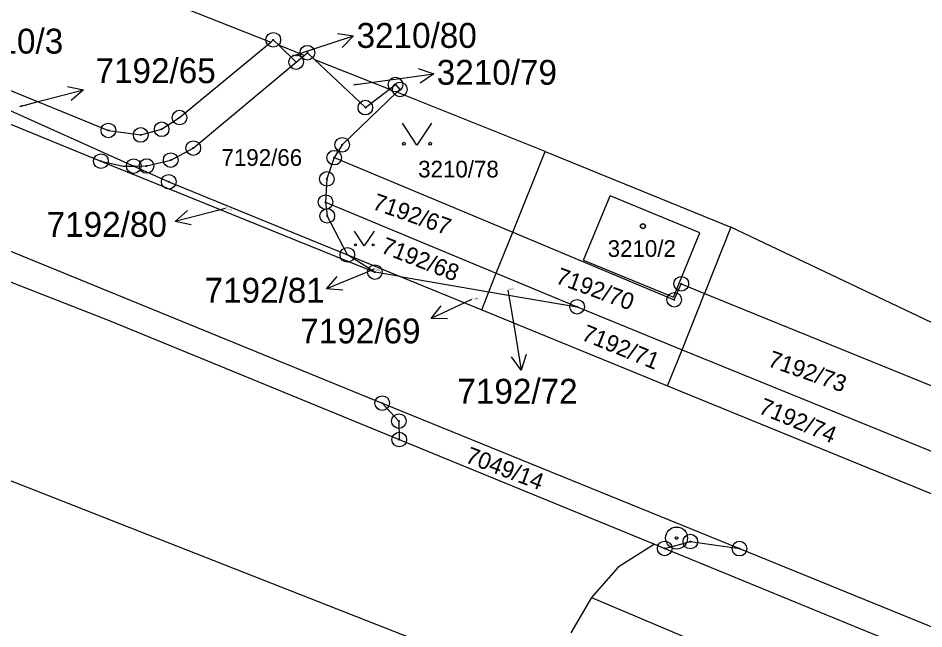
# Model space of a CAD drawing. Extents: x -593183 to -588034, y -1130415 to -1124994.
# Drawn here: x -592005.2 to -591943.3, y -1128267.2 to -1128225.4 of the extents above; entities that cross this region are included whole.
import ezdxf

# ---------------------------------------------------------------- set-up
doc = ezdxf.new("R2010")
doc.units = 0
for name, color, linetype in [('Vrstva 1', 7, 'Continuous'), ('Vrstva 16', 7, 'Continuous'), ('Vrstva 18', 7, 'Continuous'), ('Vrstva 19', 7, 'Continuous'), ('Vrstva 24', 7, 'Continuous'), ('Vrstva 25', 7, 'Continuous'), ('Vrstva 4', 7, 'Continuous')]:
    doc.layers.add(name, color=color, linetype=linetype)

msp = doc.modelspace()

# ---------------------------------------------------------------- linework, layer by layer
at = {"layer": 'Vrstva 1'}
for p, q in [((-592042.06, -1128217.83), (-591999.5, -1128235.21)), ((-592009.01, -1128218.65), (-591987.9, -1128227.07)), ((-591994.13, -1128232.23), (-591987.9, -1128227.07)), ((-591987.9, -1128227.07), (-591987.72, -1128226.92)), ((-591987.72, -1128226.92), (-591987.35, -1128227.28)), ((-592012.61, -1128227.55), (-591998.99, -1128233.11)), ((-591987.35, -1128227.28), (-591986.16, -1128228.44)), ((-591985.6, -1128227.98), (-591987.35, -1128227.28)), ((-591986.16, -1128228.44), (-591985.6, -1128227.98)), ((-591985.6, -1128227.98), (-591985.39, -1128227.8)), ((-591985.39, -1128227.8), (-591984.91, -1128228.26)), ((-591984.91, -1128228.26), (-591981.43, -1128231.55)), ((-591984.91, -1128228.26), (-591979.79, -1128230.3)), ((-592012.99, -1128228.49), (-591997.26, -1128235.55)), ((-591993.19, -1128234.32), (-591986.16, -1128228.44)), ((-592035.07, -1128229.36), (-591980.28, -1128251.74)), ((-591979.79, -1128230.3), (-591979.37, -1128229.98)), ((-591979.37, -1128229.98), (-591979.07, -1128230.31)), ((-592038.06, -1128230.79), (-591998.83, -1128246.15)), ((-591979.27, -1128230.5), (-591983.01, -1128234.09)), ((-591981.43, -1128231.55), (-591979.79, -1128230.3)), ((-591979.07, -1128230.31), (-591979.27, -1128230.5)), ((-591969.14, -1128234.54), (-591979.27, -1128230.5)), ((-591995.35, -1128233.03), (-591994.13, -1128232.23)), ((-591998.99, -1128233.11), (-591996.78, -1128233.42)), ((-591996.78, -1128233.42), (-591995.35, -1128233.03)), ((-591994.73, -1128235.14), (-591993.19, -1128234.32)), ((-591983.01, -1128234.09), (-591983.56, -1128234.97)), ((-591996.38, -1128235.54), (-591994.73, -1128235.14)), ((-591983.56, -1128234.97), (-591984.06, -1128236.42)), ((-591983.56, -1128234.97), (-591971.36, -1128240.07)), ((-591971.36, -1128240.07), (-591969.14, -1128234.54)), ((-591969.14, -1128234.54), (-591956.45, -1128239.73)), ((-591999.5, -1128235.21), (-591997.97, -1128235.55)), ((-591999.5, -1128235.21), (-591980.78, -1128242.79)), ((-591997.97, -1128235.55), (-591997.26, -1128235.55)), ((-591997.26, -1128235.55), (-591996.38, -1128235.54)), ((-591997.26, -1128235.55), (-591994.87, -1128236.62)), ((-591994.87, -1128236.62), (-591982.66, -1128241.61)), ((-591984.06, -1128236.42), (-591984.15, -1128238.01)), ((-591984.15, -1128238.01), (-591984.03, -1128238.95)), ((-591984.15, -1128238.01), (-591972.48, -1128242.87)), ((-591982.66, -1128241.61), (-591984.03, -1128238.95)), ((-591972.48, -1128242.87), (-591971.36, -1128240.07)), ((-591971.36, -1128240.07), (-591960.32, -1128244.68)), ((-591956.45, -1128239.73), (-591958.25, -1128244.24)), ((-591924.05, -1128255.1), (-591956.45, -1128239.73)), ((-591982.66, -1128241.61), (-591979.06, -1128243.08)), ((-591980.78, -1128242.79), (-591982.66, -1128241.61)), ((-591979.06, -1128243.08), (-591980.78, -1128242.79)), ((-591979.06, -1128243.08), (-591972.98, -1128244.13)), ((-591979.06, -1128243.08), (-591973.48, -1128245.37)), ((-591972.98, -1128244.13), (-591972.48, -1128242.87)), ((-591972.48, -1128242.87), (-591966.96, -1128245.16)), ((-591960.32, -1128244.68), (-591959.84, -1128243.59)), ((-591959.84, -1128243.59), (-591958.25, -1128244.24)), ((-591973.48, -1128245.37), (-591972.98, -1128244.13)), ((-591972.98, -1128244.13), (-591966.96, -1128245.16)), ((-591959.78, -1128248.09), (-591958.25, -1128244.24)), ((-591958.25, -1128244.24), (-591940.64, -1128251.42)), ((-591973.48, -1128245.37), (-591960.77, -1128250.56)), ((-591966.96, -1128245.16), (-591959.78, -1128248.09)), ((-591998.83, -1128246.15), (-591979.11, -1128254.23)), ((-591960.77, -1128250.56), (-591959.78, -1128248.09)), ((-591959.78, -1128248.09), (-591942.19, -1128255.26)), ((-591960.77, -1128250.56), (-591927.72, -1128264.08)), ((-591980.28, -1128251.74), (-591979.14, -1128252.97)), ((-591980.28, -1128251.74), (-591955.86, -1128261.68)), ((-591979.14, -1128252.97), (-591979.11, -1128254.23)), ((-591979.11, -1128254.23), (-591961.68, -1128261.38)), ((-592007.9, -1128256.18), (-591975.11, -1128269.03)), ((-591961.68, -1128261.38), (-591964.16, -1128262.95)), ((-591961.68, -1128261.38), (-591960.97, -1128261.67)), ((-591960.97, -1128261.67), (-591959.22, -1128261.2)), ((-591960.97, -1128261.67), (-591931.65, -1128273.68)), ((-591959.22, -1128261.2), (-591955.86, -1128261.68)), ((-591955.86, -1128261.68), (-591814.3, -1128319.36)), ((-591964.16, -1128262.95), (-591965.98, -1128265.01)), ((-591965.98, -1128265.01), (-591967.38, -1128267.44)), ((-591965.98, -1128265.01), (-591946.82, -1128273.12))]:
    msp.add_line(p, q, dxfattribs=at)
at = {"layer": 'Vrstva 16'}
for p, q in [((-591986.43, -1128228.04), (-591985.08, -1128227.59)), ((-591982.24, -1128229.99), (-591979.73, -1128229.65)), ((-592005.05, -1128231.47), (-592003.6, -1128231.09)), ((-591991.02, -1128238.44), (-591991.52, -1128238.57)), ((-591980.85, -1128242.6), (-591981.31, -1128242.79)), ((-591971.69, -1128244.02), (-591971.27, -1128246.53)), ((-591974.17, -1128244.65), (-591974.23, -1128244.68))]:
    msp.add_line(p, q, dxfattribs=at)
at = {"layer": 'Vrstva 24'}
for centre, radius in [((-591987.72, -1128226.92), 0.5), ((-591987.72, -1128226.92), 0.0327), ((-591985.39, -1128227.8), 0.5), ((-591986.16, -1128228.44), 0.5), ((-591985.39, -1128227.8), 0.0327), ((-591986.16, -1128228.44), 0.0327), ((-591979.37, -1128229.98), 0.5), ((-591979.07, -1128230.31), 0.5), ((-591979.37, -1128229.98), 0.0327), ((-591979.07, -1128230.31), 0.0327), ((-591981.43, -1128231.55), 0.5), ((-591994.13, -1128232.23), 0.5), ((-591981.43, -1128231.55), 0.0327), ((-591998.99, -1128233.11), 0.5), ((-591995.35, -1128233.03), 0.5), ((-591994.13, -1128232.23), 0.0327), ((-591998.99, -1128233.11), 0.0327), ((-591996.78, -1128233.42), 0.5), ((-591995.35, -1128233.03), 0.0327), ((-591996.78, -1128233.42), 0.0327), ((-591993.19, -1128234.32), 0.5), ((-591983.01, -1128234.09), 0.5), ((-591993.19, -1128234.32), 0.0327), ((-591983.56, -1128234.97), 0.5), ((-591983.01, -1128234.09), 0.0327), ((-591999.5, -1128235.21), 0.5), ((-591997.26, -1128235.55), 0.5), ((-591996.38, -1128235.54), 0.5), ((-591994.73, -1128235.14), 0.5), ((-591994.73, -1128235.14), 0.0327), ((-591983.56, -1128234.97), 0.0327), ((-591999.5, -1128235.21), 0.0327), ((-591997.26, -1128235.55), 0.0327), ((-591996.38, -1128235.54), 0.0327), ((-591994.87, -1128236.62), 0.5), ((-591984.06, -1128236.42), 0.5), ((-591994.87, -1128236.62), 0.0327), ((-591984.06, -1128236.42), 0.0327), ((-591984.15, -1128238.01), 0.5), ((-591984.15, -1128238.01), 0.0327), ((-591984.03, -1128238.95), 0.5), ((-591984.03, -1128238.95), 0.0327), ((-591982.66, -1128241.61), 0.5), ((-591982.66, -1128241.61), 0.0327), ((-591980.78, -1128242.79), 0.5), ((-591980.78, -1128242.79), 0.0327), ((-591959.84, -1128243.59), 0.5), ((-591959.84, -1128243.59), 0.0327), ((-591960.32, -1128244.68), 0.5), ((-591966.96, -1128245.16), 0.5), ((-591960.32, -1128244.68), 0.0327), ((-591966.96, -1128245.16), 0.0327), ((-591980.28, -1128251.74), 0.5), ((-591980.28, -1128251.74), 0.0327), ((-591979.14, -1128252.97), 0.5), ((-591979.14, -1128252.97), 0.0327), ((-591979.11, -1128254.23), 0.5), ((-591979.11, -1128254.23), 0.0327), ((-591960.16, -1128260.96), 0.75), ((-591960.16, -1128260.96), 0.0903), ((-591959.22, -1128261.2), 0.5), ((-591960.97, -1128261.67), 0.5), ((-591960.97, -1128261.67), 0.0327), ((-591959.22, -1128261.2), 0.0327), ((-591955.86, -1128261.68), 0.5), ((-591955.86, -1128261.68), 0.0327)]:
    msp.add_circle(centre, radius, dxfattribs=at)
at = {"layer": 'Vrstva 25'}
for p, q in [((-591985.08, -1128227.59), (-591982.232, -1128226.647)), ((-591979.73, -1128229.65), (-591976.758, -1128229.243)), ((-592003.6, -1128231.09), (-592000.696, -1128230.336)), ((-591991.52, -1128238.57), (-591994.424, -1128239.322)), ((-591981.31, -1128242.79), (-591984.081, -1128243.94)), ((-591974.23, -1128244.68), (-591976.942, -1128245.963)), ((-591971.27, -1128246.53), (-591970.772, -1128249.488))]:
    msp.add_line(p, q, dxfattribs=at)
for points in [[(-591983.338, -1128226.487), (-591982.232, -1128226.647), (-591983.024, -1128227.436)], [(-591977.816, -1128228.883), (-591976.758, -1128229.243), (-591977.681, -1128229.874)], [(-592001.79, -1128230.103), (-592000.696, -1128230.336), (-592001.539, -1128231.071)], [(-591976.9, -1128232.62), (-591977.9, -1128234.12), (-591978.9, -1128232.62)], [(-591993.331, -1128239.555), (-591994.424, -1128239.322), (-591993.581, -1128238.587)], [(-591980.83, -1128239.985), (-591981.5, -1128240.99), (-591982.17, -1128239.985)], [(-591982.966, -1128244.018), (-591984.081, -1128243.94), (-591983.349, -1128243.095)], [(-591975.824, -1128245.987), (-591976.942, -1128245.963), (-591976.252, -1128245.083)], [(-591970.445, -1128248.419), (-591970.772, -1128249.488), (-591971.431, -1128248.585)]]:
    msp.add_lwpolyline(points, dxfattribs=at)
for centre, radius in [((-591978.8, -1128234.02), 0.1), ((-591977, -1128234.02), 0.1), ((-591962.46, -1128239.65), 0.175), ((-591962.46, -1128239.65), 0.15), ((-591982.103, -1128240.923), 0.067), ((-591980.897, -1128240.923), 0.067)]:
    msp.add_circle(centre, radius, dxfattribs=at)
at = {"layer": 'Vrstva 4'}
for p, q in [((-591966.51, -1128241.97), (-591964.7, -1128237.57)), ((-591958.57, -1128240.1), (-591964.7, -1128237.57)), ((-591960.38, -1128244.5), (-591958.57, -1128240.1)), ((-591966.51, -1128241.97), (-591960.38, -1128244.5))]:
    msp.add_line(p, q, dxfattribs=at)

# ---------------------------------------------------------------- texts
at = {"layer": 'Vrstva 16'}
for s, p in [('3210/80', (-591982.03, -1128227.47)), ('7192/65', (-591999.87, -1128229.88)), ('3210/79', (-591976.55, -1128229.99)), ('7192/80', (-592003.211, -1128240.38)), ('7192/81', (-591992.419, -1128244.88)), ('7192/69', (-591985.876, -1128247.66)), ('7192/72', (-591975.14, -1128251.78))]:
    msp.add_text(s, height=1.7, dxfattribs=at).set_placement(p)
at = {"layer": 'Vrstva 18'}
for s, height, p in [('3210/3', 1.7, (-592009.03, -1128227.86)), ('3210/80', 0.1, (-591986.43, -1128228.04)), ('3210/79', 0.1, (-591982.24, -1128229.99)), ('7192/65', 0.1, (-592005.05, -1128231.47)), ('7192/66', 1.14, (-591991.26, -1128235.53)), ('3210/78', 1.14, (-591977.82, -1128236.32)), ('7192/72', 0.1, (-591971.69, -1128244.02)), ('7192/69', 0.1, (-591974.17, -1128244.65))]:
    msp.add_text(s, height=height, dxfattribs=at).set_placement(p)
for s, height, rotation, p in [('7192/67', 1.14, 340.65063, (-591981.02, -1128238.46)), ('7192/80', 0.1, 336.50145, (-591991.02, -1128238.44)), ('7192/68', 1.14, 338.58702, (-591980.44, -1128241.43)), ('7192/81', 0.1, 341.02962, (-591980.85, -1128242.6)), ('7192/70', 1.14, 339.80211, (-591968.5, -1128243.52)), ('7192/71', 1.14, 337.74057, (-591966.73, -1128247.39)), ('7192/73', 1.14, 340.73955, (-591954, -1128249.2)), ('7192/74', 1.14, 337.51368, (-591954.63, -1128252.4)), ('7049/14', 1.14, 339.32844, (-591974.67, -1128255.76))]:
    msp.add_text(s, height=height, rotation=rotation, dxfattribs=at).set_placement(p)
at = {"layer": 'Vrstva 19'}
msp.add_text('3210/2', height=1.14, dxfattribs=at).set_placement((-591964.87, -1128241.75))

doc.saveas('drawing.dxf')
